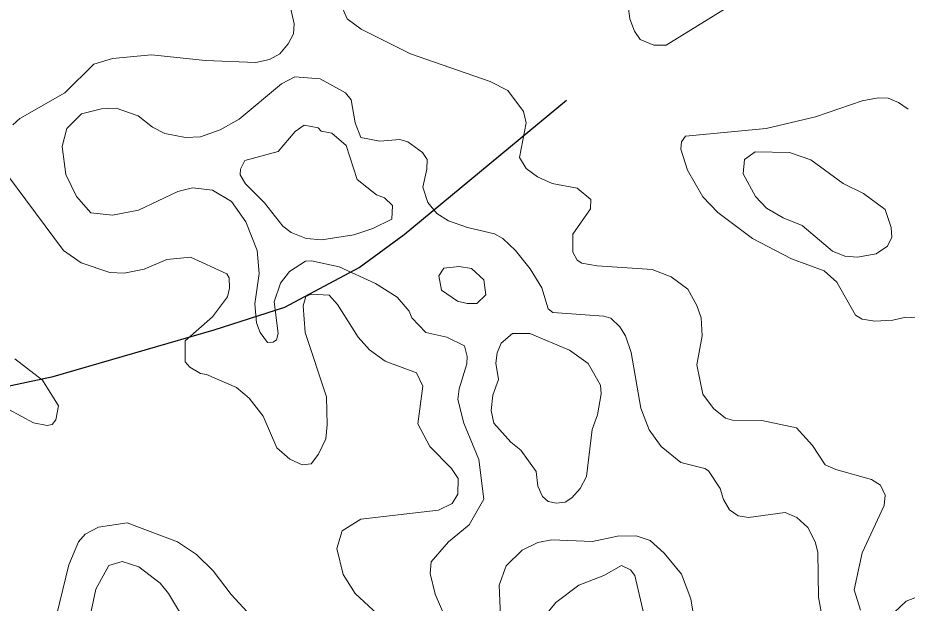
# Model space of a CAD drawing. Extents: x 763.2 to 816.8, y 7896.5 to 7952.7.
# Drawn here: x 776.64 to 779.468, y 7948.665 to 7950.526 of the extents above; entities that cross this region are included whole.
import ezdxf

# ---------------------------------------------------------------- set-up
doc = ezdxf.new("R2010")
doc.units = 0
doc.header["$LTSCALE"] = 0.064
doc.layers.add('2', color=7, linetype='Continuous', lineweight=13)
doc.layers.add('26', color=7, linetype='Continuous', lineweight=25)

msp = doc.modelspace()

# ---------------------------------------------------------------- linework, layer by layer
at = {"layer": '2'}
for points in [[(776.6042, 7950.6149), (776.656, 7950.6037), (776.7627, 7950.6663), (777.0676, 7950.7532), (777.1795, 7950.7741), (777.251, 7950.7628), (777.274, 7950.7514), (777.353, 7950.6841), (777.4153, 7950.6544), (777.4567, 7950.6263), (777.5058, 7950.5634), (777.5187, 7950.5073), (777.5171, 7950.4745), (777.4999, 7950.4428), (777.4727, 7950.4112), (777.4407, 7950.3929), (777.3971, 7950.3837), (777.2365, 7950.3899), (777.0654, 7950.408), (776.9412, 7950.3968), (776.8818, 7950.3785), (776.7894, 7950.287), (776.647, 7950.2062), (776.6244, 7950.1856)], [(778.1414, 7950.324), (777.8881, 7950.4115), (777.7316, 7950.4898), (777.687, 7950.5227), (777.6539, 7950.5988)], [(778.5806, 7950.5631), (778.5857, 7950.5226), (778.6003, 7950.4838), (778.6185, 7950.4574), (778.6618, 7950.4392), (778.7016, 7950.4392), (778.9503, 7950.5937)], [(777.9434, 7949.939), (777.9283, 7949.9873), (777.941, 7950.045), (777.9412, 7950.0756), (777.9271, 7950.0981), (777.8797, 7950.132), (777.8551, 7950.1394), (777.7908, 7950.1337), (777.7311, 7950.1454), (777.7124, 7950.1925), (777.7, 7950.2651), (777.6816, 7950.2879), (777.6009, 7950.3317), (777.5212, 7950.3388), (777.4783, 7950.3161), (777.344, 7950.2038), (777.2833, 7950.1694), (777.2213, 7950.1477), (777.1734, 7950.1451), (777.1071, 7950.158), (777.0686, 7950.1779), (777.0224, 7950.2139), (776.9526, 7950.2384), (776.906, 7950.237), (776.843, 7950.2202), (776.7963, 7950.1744), (776.781, 7950.1169), (776.7926, 7950.0276), (776.8271, 7949.9576), (776.8718, 7949.9058), (776.9413, 7949.8986), (777.0236, 7949.9147), (777.1491, 7949.9741), (777.1958, 7949.9856), (777.2587, 7949.9781), (777.3194, 7949.9416), (777.3652, 7949.8769), (777.4006, 7949.786), (777.4072, 7949.7134), (777.394, 7949.6165), (777.3987, 7949.5558), (777.4111, 7949.5255), (777.434, 7949.4933), (777.452, 7949.4953), (777.4626, 7949.5028), (777.4676, 7949.5224), (777.455, 7949.6231), (777.475, 7949.6822), (777.5039, 7949.7191), (777.5552, 7949.7521), (777.5738, 7949.7537), (777.6613, 7949.7344), (777.7769, 7949.6815), (777.8464, 7949.6383), (777.8847, 7949.5934), (777.8925, 7949.5726), (777.9369, 7949.5256), (778.0044, 7949.5104), (778.0598, 7949.4835), (778.0691, 7949.4497), (778.0679, 7949.426), (778.0432, 7949.3463), (778.0389, 7949.313), (778.0582, 7949.2372), (778.1058, 7949.1221), (778.122, 7948.9959), (778.075, 7948.9146), (778.0093, 7948.8605), (777.9546, 7948.7967), (777.9512, 7948.7594), (777.9671, 7948.6933), (777.9973, 7948.6233)], [(779.3187, 7948.6429), (779.2991, 7948.7072), (779.3246, 7948.8257), (779.3945, 7948.9753), (779.3971, 7949.0085), (779.3824, 7949.0405), (779.3545, 7949.0587), (779.2403, 7949.0898), (779.2068, 7949.1051), (779.1668, 7949.1661), (779.1156, 7949.223), (779.0055, 7949.246), (778.9118, 7949.2467), (778.8896, 7949.2536), (778.8513, 7949.2844), (778.8177, 7949.3293), (778.7992, 7949.4226), (778.8155, 7949.5146), (778.8123, 7949.5717), (778.7993, 7949.6119), (778.7698, 7949.6629), (778.7175, 7949.7025), (778.6572, 7949.726), (778.4818, 7949.7373), (778.4332, 7949.746), (778.4181, 7949.7552), (778.4048, 7949.7809), (778.4046, 7949.8379), (778.4603, 7949.9186), (778.462, 7949.9487), (778.4185, 7949.9845), (778.339, 7949.9989), (778.292, 7950.0199), (778.2567, 7950.0465), (778.2356, 7950.0824), (778.2568, 7950.1916), (778.2482, 7950.2279), (778.1975, 7950.2944), (778.1414, 7950.324)], [(779.5304, 7949.5704), (779.4635, 7949.5747), (779.4222, 7949.5647), (779.3645, 7949.5617), (779.3249, 7949.5682), (779.3028, 7949.5808), (779.244, 7949.6853), (779.204, 7949.722), (779.0995, 7949.7599), (778.9761, 7949.8249), (778.866, 7949.9072), (778.8178, 7949.9572), (778.7689, 7950.0411), (778.7482, 7950.1088), (778.75, 7950.1313), (778.7632, 7950.1495), (779.0192, 7950.1743), (779.1765, 7950.2107), (779.3244, 7950.2615), (779.375, 7950.2715), (779.4066, 7950.27), (779.4401, 7950.2567), (779.471, 7950.2351)], [(776.6071, 7950.0252), (776.7858, 7949.7867), (776.8415, 7949.7467), (776.9323, 7949.7161), (776.9782, 7949.7145), (777.0424, 7949.7272), (777.1136, 7949.7573), (777.189, 7949.7653), (777.3043, 7949.7117), (777.3116, 7949.6996), (777.3133, 7949.6665), (777.3067, 7949.6388), (777.2595, 7949.5751), (777.1726, 7949.4993), (777.1723, 7949.4324), (777.1866, 7949.4157), (777.221, 7949.3955), (777.2404, 7949.3923), (777.3352, 7949.3503), (777.3753, 7949.3172), (777.4202, 7949.26)], [(778.9628, 7948.9372), (778.9302, 7948.9433), (778.9028, 7948.9618), (778.8832, 7948.9944), (778.8732, 7949.03), (778.8363, 7949.0856), (778.824, 7949.0936), (778.7479, 7949.1125), (778.6853, 7949.1628), (778.6471, 7949.2162), (778.6213, 7949.2853), (778.5906, 7949.4617), (778.572, 7949.5145), (778.5538, 7949.544), (778.5259, 7949.5713), (778.5032, 7949.578), (778.341, 7949.589), (778.3261, 7949.6013), (778.3063, 7949.6678), (778.2695, 7949.7282), (778.2228, 7949.7862), (778.1816, 7949.824), (778.1551, 7949.8395), (778.0701, 7949.8589), (778.0097, 7949.8808), (777.9725, 7949.9036), (777.9434, 7949.939)], [(777.5961, 7949.1393), (777.6189, 7949.1871), (777.624, 7949.232), (777.6213, 7949.3208), (777.5538, 7949.5257), (777.5469, 7949.6107), (777.556, 7949.6397), (777.5732, 7949.647), (777.6298, 7949.6446), (777.6563, 7949.6145), (777.7227, 7949.5107), (777.7584, 7949.4702), (777.8079, 7949.4344), (777.9074, 7949.3979), (777.9281, 7949.3547), (777.9118, 7949.2353), (777.9496, 7949.1627), (778.0184, 7949.0932), (778.0396, 7949.0616), (778.0395, 7949.0112), (778.0215, 7948.9819), (777.9775, 7948.9604), (777.731, 7948.932), (777.6712, 7948.8949), (777.6539, 7948.8392), (777.6746, 7948.7561), (777.7124, 7948.6961), (777.9265, 7948.4983)], [(776.6309, 7949.4422), (776.7185, 7949.3742), (776.7693, 7949.2922), (776.7611, 7949.2484), (776.7499, 7949.2336), (776.734, 7949.23), (776.69, 7949.2387), (776.6118, 7949.2806)], [(777.4202, 7949.26), (777.464, 7949.1593), (777.5054, 7949.1229), (777.5445, 7949.105), (777.5729, 7949.1085), (777.5961, 7949.1393)], [(779.1834, 7948.8277), (779.175, 7948.8602), (779.1512, 7948.9053), (779.1167, 7948.9376), (779.0792, 7948.9532), (778.9628, 7948.9372)], [(776.763, 7948.6265), (776.8022, 7948.7869), (776.8329, 7948.8598), (776.8542, 7948.8848), (776.897, 7948.9071), (776.988, 7948.9204), (777.1477, 7948.8604), (777.2087, 7948.82), (777.2608, 7948.7678), (777.3185, 7948.6923), (777.3695, 7948.6381)], [(778.1746, 7948.6225), (778.17, 7948.7229), (778.1931, 7948.7842), (778.2437, 7948.8335), (778.2937, 7948.8583), (778.3364, 7948.8664), (778.4671, 7948.8615), (778.5467, 7948.8779), (778.6059, 7948.8794), (778.6501, 7948.8646), (778.6955, 7948.8236), (778.7498, 7948.7579), (778.7794, 7948.6791), (778.8046, 7948.5316)], [(779.473, 7947.989), (779.3804, 7948.0419), (779.3366, 7948.0776), (779.3204, 7948.1006), (779.3104, 7948.1967), (779.3399, 7948.2978), (779.4068, 7948.3955), (779.4136, 7948.453), (779.3804, 7948.4896), (779.2922, 7948.5279), (779.2456, 7948.5562), (779.2005, 7948.6022), (779.1855, 7948.6841), (779.1834, 7948.8277)], [(776.8731, 7948.6401), (776.8881, 7948.7093), (776.9296, 7948.7846), (776.9716, 7948.7973), (777.0248, 7948.7806), (777.0927, 7948.7289), (777.1192, 7948.6961), (777.199, 7948.5636)], [(778.2963, 7948.6002), (778.3503, 7948.667), (778.4232, 7948.7227), (778.5033, 7948.7531), (778.5595, 7948.7853), (778.5884, 7948.771), (778.6018, 7948.7528), (778.6411, 7948.5844)], [(779.5384, 7948.7003), (779.4638, 7948.6711), (779.4257, 7948.6355)]]:
    msp.add_lwpolyline(points, dxfattribs=at)
for points in [[(777.7082, 7949.8363), (777.7693, 7949.8566), (777.8289, 7949.8855), (777.8309, 7949.9291), (777.806, 7949.9533), (777.7804, 7949.9637), (777.7188, 7950.0124), (777.6844, 7950.1202), (777.6386, 7950.1594), (777.6049, 7950.1657), (777.5947, 7950.1765), (777.5503, 7950.1842), (777.5222, 7950.1646), (777.468, 7950.101), (777.3618, 7950.0728), (777.348, 7950.0448), (777.3466, 7950.0271), (777.3639, 7949.9985), (777.4242, 7949.9374), (777.4828, 7949.8641), (777.5097, 7949.8439), (777.5568, 7949.8244), (777.607, 7949.8198)], [(779.134, 7949.8657), (779.073, 7949.8897), (779.0205, 7949.9203), (778.9856, 7949.9574), (778.9457, 7950.0301), (778.9505, 7950.0758), (778.9838, 7950.1004), (779.0935, 7950.0974), (779.1617, 7950.0743), (779.2643, 7949.9992), (779.3289, 7949.9672), (779.3971, 7949.9163), (779.4169, 7949.859), (779.4187, 7949.8285), (779.4051, 7949.7997), (779.3691, 7949.776), (779.3093, 7949.7655), (779.2698, 7949.7686), (779.2301, 7949.7843)], [(778.0828, 7949.7287), (778.1218, 7949.6928), (778.1281, 7949.6451), (778.0998, 7949.6183), (778.0688, 7949.6176), (778.038, 7949.6253), (777.9871, 7949.6597), (777.979, 7949.7055), (777.9942, 7949.7306), (778.0438, 7949.7358)], [(778.268, 7949.5219), (778.2125, 7949.5219), (778.1767, 7949.4914), (778.1636, 7949.4607), (778.1601, 7949.4282), (778.1678, 7949.376), (778.1499, 7949.326), (778.1451, 7949.278), (778.154, 7949.2377), (778.2073, 7949.1774), (778.2391, 7949.1519), (778.2878, 7949.0842), (778.2933, 7949.0367), (778.3078, 7949.0044), (778.3265, 7948.9886), (778.3512, 7948.9833), (778.3804, 7948.9862), (778.4012, 7948.9996), (778.4276, 7949.0292), (778.448, 7949.0682), (778.466, 7949.2171), (778.4835, 7949.2642), (778.495, 7949.3306), (778.4929, 7949.3581), (778.4534, 7949.4273), (778.3937, 7949.4691)]]:
    msp.add_lwpolyline(points, close=True, dxfattribs=at)
at = {"layer": '26'}
msp.add_lwpolyline([(771.0421, 7950.2756), (771.5707, 7950.4081), (771.8675, 7950.4081), (772.1862, 7950.3587), (772.7633, 7950.2433), (773.2359, 7950.1278), (773.769, 7949.9795), (774.1427, 7949.8421), (774.4614, 7949.6607), (774.8516, 7949.4189), (775.0165, 7949.3475), (775.2308, 7949.298), (775.5935, 7949.254), (775.8133, 7949.2485), (776.0881, 7949.2595), (776.4673, 7949.3255), (776.7531, 7949.3859), (777.2642, 7949.5343), (777.4895, 7949.6058), (777.7258, 7949.7322), (777.8687, 7949.8366), (778.385, 7950.2639)], dxfattribs=at)

doc.saveas('drawing.dxf')
